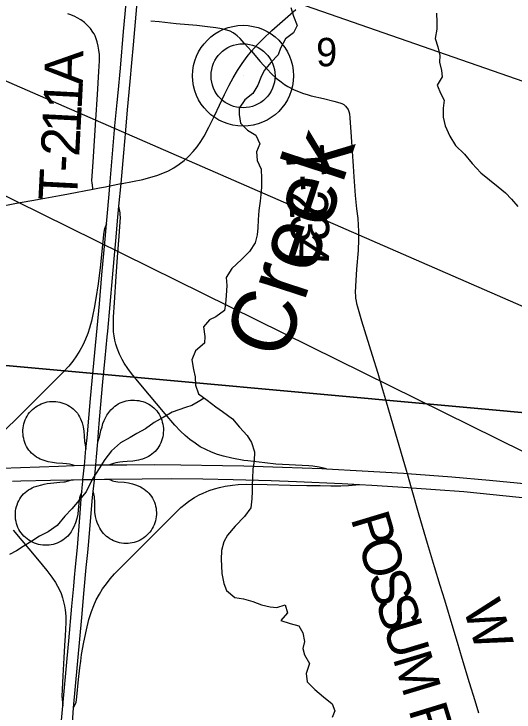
# Model space of a CAD drawing. Extents: x 0 to 34, y 0 to 22.
# Drawn here: x 7.155 to 7.893, y 15.624 to 16.653 of the extents above; entities that cross this region are included whole.
import ezdxf

# ---------------------------------------------------------------- set-up
doc = ezdxf.new("R2010")
doc.units = 0
for name, color, linetype in [('GM_X_County_Road', 7, 'Continuous'), ('GM_X_Interchange_Ramps', 7, 'Continuous'), ('GM_X_Interstate_Route', 7, 'Continuous'), ('GM_X_Minor_River', 7, 'Continuous'), ('GM_X_Minor_River_Text', 7, 'Continuous'), ('GM_X_Section', 7, 'Continuous'), ('GM_X_Section_Text', 7, 'Continuous'), ('GM_X_Township_Road', 7, 'Continuous'), ('GM_X_Township_Road_Text', 7, 'Continuous'), ('GM_X_Unincorporated', 7, 'Continuous'), ('GM_X_Unincorporated_Location', 7, 'Continuous'), ('GM_X_US_Route', 7, 'Continuous'), ('SH_Text', 7, 'Continuous')]:
    doc.layers.add(name, color=color, linetype=linetype)

msp = doc.modelspace()

# ---------------------------------------------------------------- linework, layer by layer
at = {"layer": 'GM_X_County_Road'}
for points in [[(7.2716, 16.395), (7.2813, 16.3968), (7.2904, 16.3986), (7.2966, 16.3998), (7.3132, 16.4032), (7.3148, 16.4035), (7.33, 16.4064), (7.3452, 16.4094), (7.3572, 16.4124), (7.3661, 16.4151), (7.3748, 16.4183), (7.3832, 16.4221), (7.3913, 16.4265), (7.399, 16.4317), (7.4062, 16.4374), (7.413, 16.4437), (7.4194, 16.4504), (7.4253, 16.4575), (7.4307, 16.465), (7.4356, 16.4729), (7.4429, 16.4865), (7.4511, 16.5033), (7.4656, 16.5343), (7.4726, 16.5482), (7.4786, 16.5593), (7.4848, 16.5698), (7.4916, 16.5803), (7.4991, 16.5903), (7.5058, 16.5986), (7.5137, 16.6074), (7.5224, 16.6163), (7.5358, 16.6291), (7.5473, 16.6394), (7.5591, 16.6496), (7.5709, 16.6596)], [(7.2226, 16.3858), (7.2355, 16.3882), (7.2716, 16.395)], [(7.0102, 16.3365), (7.0118, 16.3378), (7.0171, 16.3412), (7.0227, 16.3442), (7.0284, 16.3467), (7.0343, 16.3488), (7.0434, 16.3514), (7.0586, 16.3547), (7.0921, 16.3613), (7.1287, 16.3683), (7.1592, 16.3741), (7.1898, 16.3796), (7.2226, 16.3858)]]:
    msp.add_lwpolyline(points, dxfattribs=at)
at = {"layer": 'GM_X_Interchange_Ramps'}
for points in [[(7.6164, 15.9827), (7.6056, 15.9851), (7.5962, 15.9866), (7.59, 15.9869), (7.5417, 15.9897), (7.5251, 15.9915), (7.5, 15.9942), (7.4942, 15.9951), (7.4764, 15.9983), (7.4644, 16.0012), (7.4555, 16.0038), (7.4468, 16.0071), (7.4383, 16.0109), (7.4301, 16.0153), (7.4223, 16.0203), (7.4148, 16.0258), (7.4077, 16.0318), (7.4009, 16.0382), (7.3925, 16.0472), (7.3783, 16.0637), (7.3425, 16.1064), (7.3288, 16.1232), (7.3231, 16.1305), (7.3179, 16.1382), (7.3148, 16.1436), (7.3107, 16.1519), (7.3073, 16.1606), (7.3055, 16.1665), (7.304, 16.1725), (7.303, 16.1786), (7.3023, 16.1848), (7.302, 16.194), (7.3023, 16.2064), (7.3035, 16.2281), (7.3062, 16.2661), (7.3082, 16.2947), (7.3105, 16.3259), (7.3123, 16.3538), (7.3121, 16.3572), (7.3117, 16.3602), (7.3102, 16.37)], [(7.2916, 16.3438), (7.2896, 16.3389), (7.289, 16.3371), (7.2884, 16.3344), (7.2875, 16.3283), (7.2829, 16.2833), (7.2794, 16.2555), (7.2762, 16.2339), (7.2736, 16.2196), (7.2711, 16.2077), (7.2695, 16.2003), (7.2683, 16.1952), (7.2667, 16.1898), (7.2642, 16.1824), (7.2608, 16.1737), (7.2569, 16.1652), (7.2525, 16.157), (7.2476, 16.1491), (7.2421, 16.1415), (7.2362, 16.1342), (7.2278, 16.125), (7.2102, 16.1074), (7.1682, 16.0657), (7.135, 16.0329)], [(7.2443, 15.9874), (7.241, 15.9883), (7.237, 15.9894), (7.2328, 15.9902), (7.2276, 15.9906), (7.2182, 15.9911), (7.2121, 15.9919), (7.2059, 15.9931), (7.2, 15.9949), (7.1941, 15.9971), (7.1914, 15.9985), (7.1886, 16), (7.1861, 16.0018), (7.1836, 16.0037), (7.1813, 16.0057), (7.1791, 16.008), (7.1771, 16.0104), (7.1754, 16.013), (7.1738, 16.0157), (7.1725, 16.0185), (7.1714, 16.0214), (7.1704, 16.0244), (7.1697, 16.0274), (7.1691, 16.0305), (7.1688, 16.0336), (7.1686, 16.0367), (7.1686, 16.0398), (7.1688, 16.0429), (7.1693, 16.046), (7.1699, 16.049), (7.1708, 16.052), (7.1719, 16.0549), (7.1732, 16.0577), (7.1747, 16.0605), (7.1764, 16.0631), (7.1783, 16.0656), (7.1804, 16.0679), (7.1826, 16.0701), (7.1849, 16.0721), (7.1874, 16.074), (7.19, 16.0757), (7.1928, 16.0772), (7.1956, 16.0785), (7.1985, 16.0796), (7.2015, 16.0805), (7.2045, 16.0812), (7.2076, 16.0817), (7.2107, 16.082), (7.2138, 16.0821), (7.2169, 16.0819), (7.22, 16.0816), (7.2231, 16.081), (7.2261, 16.0801), (7.229, 16.0792), (7.2319, 16.078), (7.2347, 16.0766), (7.2374, 16.075), (7.24, 16.0733), (7.2424, 16.0713), (7.2447, 16.0692), (7.2468, 16.0669), (7.2488, 16.0645), (7.2505, 16.0619), (7.2521, 16.0592), (7.2535, 16.0565), (7.2557, 16.0506), (7.2573, 16.0446), (7.2582, 16.0384), (7.2586, 16.0311), (7.2595, 16.0228), (7.2602, 16.0181), (7.2613, 16.0115)], [(7.279, 16.0222), (7.2806, 16.0268), (7.2813, 16.029), (7.2819, 16.0316), (7.2836, 16.0393), (7.2852, 16.0447), (7.2866, 16.0493), (7.2883, 16.0537), (7.2902, 16.058), (7.2923, 16.0618), (7.2951, 16.0659), (7.2983, 16.0697), (7.3017, 16.0728), (7.3042, 16.0748), (7.3066, 16.0767), (7.3092, 16.0783), (7.312, 16.0798), (7.3149, 16.0809), (7.3178, 16.0819), (7.3208, 16.0827), (7.3239, 16.0833), (7.327, 16.0837), (7.3301, 16.0838), (7.3332, 16.0838), (7.3363, 16.0836), (7.3394, 16.0832), (7.3424, 16.0826), (7.3454, 16.0818), (7.3484, 16.0808), (7.3512, 16.0795), (7.354, 16.0781), (7.3566, 16.0765), (7.3591, 16.0746), (7.3615, 16.0726), (7.3637, 16.0704), (7.3658, 16.0681), (7.3676, 16.0656), (7.3693, 16.063), (7.3708, 16.0603), (7.3721, 16.0576), (7.3732, 16.0545), (7.3741, 16.0515), (7.3748, 16.0485), (7.3753, 16.0454), (7.3756, 16.0423), (7.3756, 16.0392), (7.3755, 16.0361), (7.3752, 16.033), (7.3747, 16.03), (7.374, 16.0269), (7.3731, 16.024), (7.3719, 16.0211), (7.3706, 16.0182), (7.3691, 16.0155), (7.3674, 16.0129), (7.3655, 16.0105), (7.3634, 16.0082), (7.3611, 16.0061), (7.3587, 16.0041), (7.3561, 16.0024), (7.3535, 16.0008), (7.3507, 15.9994), (7.3481, 15.9983), (7.3449, 15.9971), (7.3423, 15.9962), (7.3388, 15.9953), (7.3304, 15.9941), (7.322, 15.9935), (7.3157, 15.9929), (7.3114, 15.9924), (7.3083, 15.992), (7.3054, 15.9913), (7.3019, 15.9903), (7.296, 15.9884)], [(7.2554, 15.9489), (7.253, 15.9427), (7.2521, 15.9397), (7.2514, 15.9363), (7.2502, 15.9224), (7.2493, 15.9159), (7.2479, 15.9093), (7.246, 15.9029), (7.2438, 15.8972), (7.2418, 15.8935), (7.2395, 15.89), (7.2367, 15.8859), (7.2347, 15.8836), (7.2324, 15.8814), (7.23, 15.8794), (7.2275, 15.8776), (7.2248, 15.876), (7.222, 15.8745), (7.2191, 15.8732), (7.2162, 15.8722), (7.2132, 15.8713), (7.2102, 15.8706), (7.2071, 15.8701), (7.2039, 15.8699), (7.2008, 15.8699), (7.1977, 15.8701), (7.1946, 15.8705), (7.1915, 15.8711), (7.1885, 15.872), (7.1856, 15.873), (7.1827, 15.8743), (7.1799, 15.8758), (7.1773, 15.8774), (7.1747, 15.8792), (7.1723, 15.8812), (7.17, 15.8834), (7.1679, 15.8857), (7.1659, 15.8881), (7.1641, 15.8907), (7.1626, 15.8934), (7.1612, 15.8962), (7.1601, 15.8991), (7.1591, 15.9021), (7.1584, 15.9051), (7.1578, 15.9082), (7.1575, 15.9113), (7.1574, 15.9144), (7.1574, 15.9176), (7.1577, 15.9207), (7.1582, 15.9238), (7.1589, 15.9269), (7.1598, 15.9298), (7.1609, 15.9328), (7.1623, 15.9356), (7.1638, 15.9383), (7.1656, 15.9409), (7.1675, 15.9434), (7.1696, 15.9457), (7.1719, 15.9478), (7.1743, 15.9498), (7.1768, 15.9517), (7.1795, 15.9533), (7.1822, 15.9548), (7.1851, 15.9561), (7.1888, 15.9573), (7.1962, 15.9592), (7.1998, 15.96), (7.2042, 15.9608), (7.2142, 15.9621), (7.2229, 15.9629), (7.2289, 15.9634), (7.2306, 15.9636), (7.2325, 15.964), (7.2371, 15.9655), (7.2402, 15.9665)], [(7.2954, 15.9673), (7.2985, 15.9658), (7.3005, 15.9651), (7.3027, 15.9646), (7.3087, 15.9636), (7.318, 15.9628), (7.3242, 15.9618), (7.3302, 15.9604), (7.3361, 15.9584), (7.3418, 15.9559), (7.3446, 15.9544), (7.3472, 15.9528), (7.3497, 15.9509), (7.3521, 15.9489), (7.3543, 15.9467), (7.3563, 15.9444), (7.3582, 15.9419), (7.3598, 15.9392), (7.3612, 15.9365), (7.3624, 15.9336), (7.3634, 15.9306), (7.3642, 15.9276), (7.3648, 15.9246), (7.3651, 15.9215), (7.3653, 15.9184), (7.3653, 15.9153), (7.365, 15.9121), (7.3645, 15.9091), (7.3639, 15.906), (7.363, 15.903), (7.3619, 15.9001), (7.3606, 15.8973), (7.3591, 15.8945), (7.3575, 15.8919), (7.3556, 15.8894), (7.3536, 15.8871), (7.3514, 15.8848), (7.3491, 15.8828), (7.3466, 15.8809), (7.344, 15.8791), (7.3413, 15.8776), (7.3385, 15.8762), (7.3356, 15.8751), (7.3327, 15.8741), (7.3296, 15.8734), (7.3266, 15.8729), (7.3235, 15.8726), (7.3203, 15.8725), (7.3172, 15.8727), (7.3141, 15.873), (7.3111, 15.8736), (7.3081, 15.8744), (7.3051, 15.8754), (7.3022, 15.8765), (7.2994, 15.8779), (7.2967, 15.8795), (7.2942, 15.8812), (7.2917, 15.8831), (7.2894, 15.8852), (7.2873, 15.8875), (7.2853, 15.8899), (7.2835, 15.8925), (7.2819, 15.8951), (7.2804, 15.8979), (7.278, 15.9036), (7.2771, 15.9066), (7.2757, 15.9126), (7.2748, 15.9188), (7.2745, 15.925), (7.2747, 15.9325), (7.2739, 15.9419), (7.2737, 15.944), (7.2733, 15.946), (7.2722, 15.9493)], [(7.2433, 15.6301), (7.2457, 15.6354), (7.2468, 15.6385), (7.2477, 15.6419), (7.2482, 15.6466), (7.2506, 15.6719), (7.2526, 15.6893), (7.2537, 15.6989), (7.2551, 15.7089), (7.2583, 15.7272), (7.2621, 15.7455), (7.2659, 15.7605), (7.2695, 15.7724), (7.2729, 15.7811), (7.2767, 15.7896), (7.2812, 15.7978), (7.2861, 15.8057), (7.2916, 15.8133), (7.2972, 15.8205), (7.3037, 15.828), (7.3253, 15.8497), (7.3884, 15.9129), (7.3963, 15.9206), (7.4014, 15.9254), (7.4077, 15.9306), (7.4132, 15.9349), (7.4215, 15.9403), (7.4285, 15.9441), (7.4343, 15.9467), (7.4433, 15.9505), (7.4512, 15.9531), (7.4586, 15.9553), (7.467, 15.9571), (7.4774, 15.9587), (7.4857, 15.9594), (7.4987, 15.9599), (7.5286, 15.9595), (7.5626, 15.9588), (7.5874, 15.9583), (7.6068, 15.958), (7.6224, 15.9577), (7.6372, 15.9575), (7.6486, 15.958), (7.6651, 15.9595)], [(7.1539, 15.8923), (7.1899, 15.8496), (7.2037, 15.8328), (7.2112, 15.8229), (7.2165, 15.8152), (7.2196, 15.8099), (7.2224, 15.8043), (7.2248, 15.7986), (7.2269, 15.7927), (7.2286, 15.7868), (7.2299, 15.7807), (7.2309, 15.7746), (7.2316, 15.7653), (7.2316, 15.756), (7.2309, 15.7364), (7.23, 15.722), (7.2289, 15.7041), (7.2274, 15.6777), (7.2262, 15.6574), (7.226, 15.6473), (7.2263, 15.6424), (7.2274, 15.6331)]]:
    msp.add_lwpolyline(points, dxfattribs=at)
at = {"layer": 'GM_X_Interstate_Route'}
for points in [[(7.137, 15.9837), (7.2209, 15.9867), (7.2443, 15.9874), (7.2591, 15.9878), (7.2761, 15.9883), (7.296, 15.9884), (7.2982, 15.9884), (7.3218, 15.9884), (7.3632, 15.9888), (7.4016, 15.9886), (7.4626, 15.9877), (7.4942, 15.9869), (7.5514, 15.9853), (7.6091, 15.9831), (7.6164, 15.9827), (7.6689, 15.9799), (7.7299, 15.9763), (7.735, 15.9759), (7.8011, 15.9707), (7.8568, 15.966), (7.9124, 15.9606)], [(7.1532, 15.9643), (7.1653, 15.9648), (7.2093, 15.966), (7.2402, 15.9665), (7.2432, 15.9665)], [(7.2432, 15.9665), (7.257, 15.9667), (7.274, 15.967), (7.2886, 15.9672), (7.2954, 15.9673)], [(7.2954, 15.9673), (7.3445, 15.9679), (7.3869, 15.9682), (7.4339, 15.9678), (7.4787, 15.9668), (7.5346, 15.9654), (7.5722, 15.9642), (7.6395, 15.9609), (7.6651, 15.9595), (7.683, 15.9586), (7.7368, 15.955), (7.7411, 15.9547), (7.7421, 15.9546)], [(7.7421, 15.9546), (7.777, 15.952), (7.8186, 15.949), (7.9003, 15.941), (7.9508, 15.936), (8.0154, 15.9286), (8.0761, 15.9208), (8.1375, 15.9124), (8.208, 15.902), (8.257, 15.8941), (8.3149, 15.8849), (8.3397, 15.8809), (8.4036, 15.8703), (8.5061, 15.8539), (8.5347, 15.8492)]]:
    msp.add_lwpolyline(points, dxfattribs=at)
at = {"layer": 'GM_X_Minor_River'}
for points in [[(7.5635, 16.6626), (7.5676, 16.6501), (7.5727, 16.636), (7.5677, 16.6255), (7.5559, 16.6164), (7.5483, 16.6029), (7.5448, 16.593), (7.5341, 16.5817), (7.5242, 16.5697), (7.5196, 16.5595), (7.515, 16.5481), (7.5077, 16.536), (7.4959, 16.5266), (7.4875, 16.5146), (7.4874, 16.5051), (7.4896, 16.4922), (7.4997, 16.4819), (7.5121, 16.4746), (7.5181, 16.462), (7.5131, 16.4499), (7.5138, 16.4374), (7.5197, 16.4245), (7.5204, 16.4105), (7.5203, 16.3979), (7.5194, 16.3873), (7.5182, 16.3775), (7.5162, 16.3635), (7.5154, 16.3498), (7.5149, 16.3381), (7.5141, 16.3278), (7.511, 16.3157), (7.5025, 16.3029), (7.4907, 16.2912), (7.4766, 16.2781), (7.4682, 16.2649)], [(7.7783, 16.6542), (7.7789, 16.641), (7.7789, 16.6307), (7.7765, 16.6171), (7.7802, 16.6049), (7.7835, 16.592), (7.783, 16.5822), (7.786, 16.57), (7.787, 16.5605), (7.7794, 16.5481), (7.785, 16.5355), (7.7898, 16.526), (7.7882, 16.5143), (7.7881, 16.501), (7.7914, 16.4881), (7.7981, 16.4729), (7.8063, 16.4592), (7.8199, 16.4465), (7.8311, 16.4328), (7.8439, 16.4191), (7.8694, 16.3984), (7.8803, 16.3896), (7.889, 16.3801), (7.8983, 16.3694)], [(7.4682, 16.2649), (7.4692, 16.2531), (7.4684, 16.2383), (7.4675, 16.2258), (7.4659, 16.216), (7.453, 16.2066), (7.4435, 16.2025), (7.4347, 16.1919), (7.4369, 16.1779), (7.4365, 16.168), (7.4228, 16.1564), (7.4177, 16.1432), (7.4203, 16.1291), (7.4225, 16.1185), (7.4228, 16.106), (7.4276, 16.093), (7.44, 16.0839), (7.4528, 16.0739), (7.4626, 16.067), (7.4776, 16.0563), (7.4881, 16.0441), (7.499, 16.0319), (7.5057, 16.0216), (7.5102, 16.0075), (7.5093, 15.9946), (7.5077, 15.9821), (7.5072, 15.9685), (7.5068, 15.959), (7.5067, 15.9495), (7.5062, 15.9385), (7.5046, 15.9253), (7.4951, 15.9125), (7.4817, 15.8982), (7.4703, 15.8846), (7.4649, 15.8748), (7.4614, 15.8623), (7.4609, 15.849), (7.4612, 15.8395), (7.4619, 15.8285), (7.4648, 15.8137), (7.4689, 15.8031), (7.4809, 15.7928), (7.4938, 15.7911), (7.5078, 15.7869), (7.5202, 15.7822), (7.533, 15.7791), (7.5429, 15.7783), (7.5554, 15.782), (7.5587, 15.7702), (7.5488, 15.7589), (7.5624, 15.7546), (7.5752, 15.7511), (7.5812, 15.7408), (7.5837, 15.7279), (7.5814, 15.7177), (7.5836, 15.7082), (7.5911, 15.6956), (7.586, 15.6809), (7.5878, 15.6688), (7.5991, 15.6573), (7.6119, 15.6466), (7.6247, 15.6363), (7.6287, 15.626), (7.6245, 15.6162)], [(7.4357, 16.087), (7.4271, 16.0813), (7.4176, 16.0761), (7.4081, 16.0731), (7.3983, 16.0694), (7.3888, 16.066), (7.3755, 16.0582), (7.3622, 16.0511), (7.3493, 16.0417), (7.3367, 16.0346), (7.3265, 16.029), (7.3124, 16.0211), (7.2991, 16.0094), (7.2892, 15.9962), (7.2811, 15.983), (7.2723, 15.9695), (7.2666, 15.9589), (7.2616, 15.9487), (7.2516, 15.9366), (7.2406, 15.9238), (7.2303, 15.9129), (7.2188, 15.8993), (7.2055, 15.8896), (7.193, 15.8832), (7.1801, 15.875), (7.169, 15.8682), (7.1592, 15.8619), (7.1485, 15.8562)]]:
    msp.add_lwpolyline(points, dxfattribs=at)
at = {"layer": 'GM_X_Section'}
for points in [[(7.0855, 17.1656), (8.0956, 17.09), (7.9848, 16.0585), (6.992, 16.1486)], [(6.992, 16.1486), (7.9848, 16.0585), (7.893, 15.0559), (6.9002, 15.1449)]]:
    msp.add_lwpolyline(points, close=True, dxfattribs=at)
at = {"layer": 'GM_X_Township_Road'}
for points in [[(7.2716, 16.395), (7.2714, 16.3971), (7.2705, 16.4043), (7.2703, 16.4072), (7.2719, 16.4351), (7.276, 16.4972), (7.2783, 16.5344), (7.2806, 16.5686), (7.2813, 16.5841), (7.2812, 16.5935), (7.2807, 16.5998), (7.2797, 16.606), (7.2782, 16.6121), (7.2762, 16.6181), (7.2749, 16.621), (7.2734, 16.6238), (7.2718, 16.6265), (7.268, 16.6316), (7.2638, 16.6363), (7.2591, 16.6405), (7.2541, 16.6444), (7.2487, 16.6477), (7.245, 16.6497), (7.2416, 16.6512), (7.2378, 16.6525), (7.2346, 16.6535)], [(7.5058, 16.5986), (7.495, 16.61), (7.4888, 16.6169), (7.4843, 16.6212), (7.4819, 16.6231), (7.4785, 16.6255), (7.4739, 16.6278), (7.4693, 16.6295), (7.4636, 16.6309), (7.4589, 16.632), (7.4528, 16.633), (7.4405, 16.6342), (7.4251, 16.636), (7.3943, 16.6389), (7.3696, 16.6415), (7.3573, 16.6424)], [(7.5058, 16.5986), (7.5184, 16.5834), (7.5287, 16.5718), (7.5351, 16.5651), (7.5419, 16.5588), (7.5492, 16.5531), (7.5542, 16.5495), (7.5594, 16.5463), (7.5677, 16.542), (7.5761, 16.5383), (7.5821, 16.5361), (7.5877, 16.5343), (7.5937, 16.5325), (7.6118, 16.5285), (7.6269, 16.5248), (7.6359, 16.5223), (7.6388, 16.5212), (7.6417, 16.5196), (7.6443, 16.5175), (7.6464, 16.5151), (7.648, 16.5123), (7.6492, 16.5093), (7.65, 16.5062), (7.6508, 16.4999), (7.6528, 16.472), (7.6557, 16.4288), (7.6566, 16.4133), (7.6587, 16.3854), (7.6596, 16.3758), (7.6606, 16.3659), (7.6623, 16.3515), (7.6631, 16.3421), (7.6635, 16.3328), (7.6634, 16.3234), (7.6632, 16.3172), (7.6628, 16.3079), (7.6627, 16.3047), (7.6603, 16.2769), (7.6588, 16.2521), (7.6586, 16.2428), (7.6588, 16.2377), (7.6591, 16.2341), (7.6599, 16.2296), (7.6606, 16.2265), (7.6618, 16.2217), (7.6679, 16.2008), (7.6834, 16.1503), (7.6917, 16.1236), (7.6988, 16.0998), (7.7033, 16.0849), (7.7179, 16.0341), (7.7337, 15.9805), (7.735, 15.9759), (7.7411, 15.9547), (7.7526, 15.9147), (7.7649, 15.873), (7.775, 15.8387), (7.7834, 15.811), (7.79, 15.7896), (7.8026, 15.748), (7.8087, 15.7272), (7.816, 15.7034), (7.8268, 15.6677), (7.8348, 15.6409), (7.8403, 15.6231)]]:
    msp.add_lwpolyline(points, dxfattribs=at)
at = {"layer": 'GM_X_Unincorporated'}
for radius in [0.0744, 0.0472]:
    msp.add_circle((7.4931, 16.5621), radius, dxfattribs=at)
at = {"layer": 'GM_X_Unincorporated_Location'}
msp.add_line((7.4931, 16.5621), (7.4931, 16.5621), dxfattribs=at)
at = {"layer": 'GM_X_US_Route'}
msp.add_line((7.2739, 15.966), (7.274, 15.967), dxfattribs=at)
for points in [[(7.2898, 16.1456), (7.2927, 16.1773), (7.2935, 16.1857), (7.297, 16.225), (7.3006, 16.2641), (7.303, 16.2924), (7.306, 16.3241), (7.3081, 16.3483), (7.3102, 16.37), (7.3132, 16.4032), (7.3175, 16.4486), (7.3203, 16.4821), (7.3229, 16.512), (7.3267, 16.5538), (7.3292, 16.5811), (7.3316, 16.6079), (7.3366, 16.6643), (7.3379, 16.6794), (7.3389, 16.6912), (7.3417, 16.7233), (7.3441, 16.7484), (7.3497, 16.8094), (7.3519, 16.8338), (7.3544, 16.8627)], [(7.2202, 15.5513), (7.2274, 15.6331), (7.2336, 15.7028), (7.236, 15.7293), (7.2407, 15.7803), (7.2437, 15.8097), (7.2448, 15.8223), (7.2462, 15.8384), (7.2488, 15.8669), (7.2526, 15.911), (7.255, 15.945), (7.2554, 15.9489), (7.2559, 15.9544), (7.2568, 15.9646), (7.257, 15.9667), (7.2591, 15.9878), (7.2596, 15.9932), (7.2607, 16.0068), (7.2613, 16.0115), (7.2633, 16.0283), (7.2684, 16.0862), (7.2746, 16.1541), (7.2813, 16.226), (7.285, 16.2687), (7.2896, 16.321), (7.2916, 16.3438), (7.2935, 16.3657), (7.2961, 16.3935), (7.2966, 16.3998), (7.2985, 16.4233), (7.3043, 16.4882), (7.3075, 16.5225), (7.3088, 16.5368), (7.3123, 16.5732), (7.3169, 16.6274), (7.3252, 16.717)], [(7.274, 15.967), (7.2761, 15.9883), (7.2772, 16.0001), (7.279, 16.0222), (7.2802, 16.0369), (7.2815, 16.0556), (7.2866, 16.1109), (7.2898, 16.1456)], [(7.2282, 15.4592), (7.23, 15.4817), (7.2347, 15.533), (7.2373, 15.5634), (7.2414, 15.6083), (7.2433, 15.6301), (7.2552, 15.7635), (7.259, 15.8044), (7.2619, 15.8371), (7.264, 15.8595), (7.2651, 15.8703), (7.2713, 15.9402), (7.2722, 15.9493), (7.2739, 15.966)]]:
    msp.add_lwpolyline(points, dxfattribs=at)
at = {"layer": 'SH_Text'}
for points in [[(9.3277, 15.6016), (4.1983, 17.8389), (9.3277, 15.3062)], [(9.3042, 16.3207), (4.2062, 17.84), (9.3042, 16.0683)]]:
    msp.add_lwpolyline(points, close=True, dxfattribs=at)

# ---------------------------------------------------------------- texts
at = {"layer": 'GM_X_Minor_River_Text'}
msp.add_text('Creek', height=0.09467, rotation=71.9853, dxfattribs=at).set_placement((7.5548, 16.1403))
at = {"layer": 'GM_X_Section_Text'}
msp.add_text('9', height=0.0419, rotation=0, dxfattribs=at).set_placement((7.6009, 16.5761))
at = {"layer": 'GM_X_Township_Road_Text'}
for s, rotation, p in [('A', 89.0887, (7.2568, 16.5484)), ('1', 87.0482, (7.255, 16.5115)), ('1', 87.0411, (7.2532, 16.4768)), ('2', 87.0408, (7.2514, 16.4422)), ('T', 274.354, (7.5554, 16.4575)), ('-', 87.0408, (7.2502, 16.4191)), ('T', 87.0408, (7.248, 16.3767)), ('-', 274.1799, (7.5586, 16.4152)), ('2', 273.6296, (7.5603, 16.392)), ('3', 272.2851, (7.5625, 16.3574)), ('4', 268.803, (7.5639, 16.3234)), ('P', 286.7932, (7.6515, 15.9095)), ('O', 286.7921, (7.6626, 15.8728)), ('S', 286.7953, (7.677, 15.825)), ('S', 286.7932, (7.6881, 15.7883)), ('W', 287.5243, (7.8169, 15.7786)), ('U', 286.7921, (7.6992, 15.7516)), ('M', 286.8031, (7.7136, 15.7037)), ('R', 286.997, (7.7366, 15.6277))]:
    msp.add_text(s, height=0.0568, rotation=rotation, dxfattribs=at).set_placement(p)

doc.saveas('drawing.dxf')
